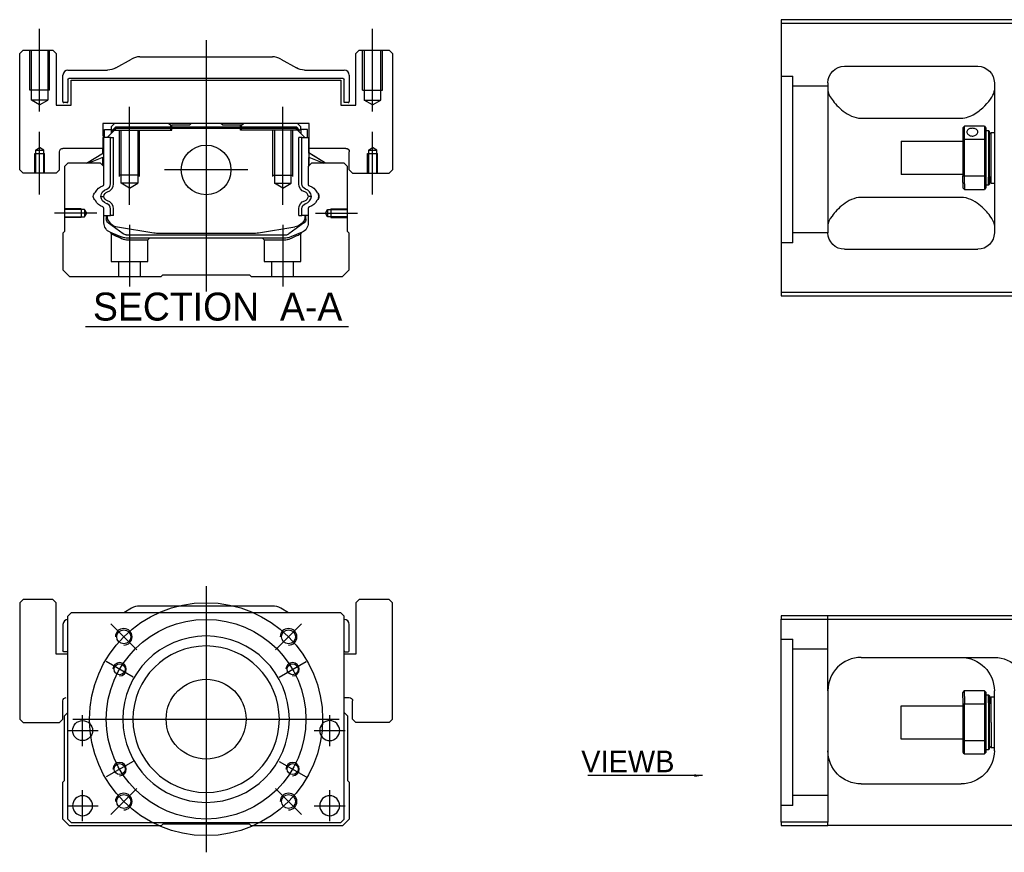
# Model space of a CAD drawing. Header units: millimetres. Extents: x -2774 to 3135, y -1571 to 860.
# Tile 471 of 625: x -1064 to -768, y -242 to 8. Entities that reach past the tile are written whole.
import ezdxf
from ezdxf.lldxf.tags import DXFTag

# ---------------------------------------------------------------- set-up
doc = ezdxf.new("R2010")
doc.units = ezdxf.units.MM
doc.layers.get('0').update_dxf_attribs({"linetype": 'CONTINUOUS'})
doc.styles.add('CHN', font='txt')
doc.styles.add('DIM-7', font='SIMPLEX.shx', dxfattribs={"width": 0.7, "bigfont": 'chineset.shx'})
tags = doc.linetypes.add('DASHED', pattern=[25.72, 12.86, -12.86]).pattern_tags.tags
tags[6:7] = [DXFTag(74, 4), DXFTag(75, 0), DXFTag(340, '0'), DXFTag(46, 0.0), DXFTag(50, 0.0), DXFTag(44, 0.0), DXFTag(45, 0.0)]
tags[4:5] = [DXFTag(74, 4), DXFTag(75, 0), DXFTag(340, '0'), DXFTag(46, 0.0), DXFTag(50, 0.0), DXFTag(44, 0.0), DXFTag(45, 0.0)]
doc.dimstyles.new('CNS', dxfattribs={"dimtxt": 3.5, "dimasz": 2.5, "dimexe": 1, "dimexo": 1, "dimgap": 1, "dimtad": 1, "dimdsep": 46, "dimtxsty": 'DIM-7', "dimcen": 0.09, "dimclrd": 4, "dimclre": 4, "dimclrt": 1, "dimadec": 0, "dimazin": 0, "dimtfac": 1, "dimtmove": 0, "dimatfit": 3, "dimfxl": 0, "dimtvp": 0.971429, "dimtolj": 1, "dimarcsym": 0})

msp = doc.modelspace()

# ---------------------------------------------------------------- linework, layer by layer
at = {"color": 0, "linetype": 'Continuous'}
for p, q in [((-761.44, 7.94), (-835.44, 7.94)), ((-835.44, 7.94), (-835.44, -74.06)), ((-835.44, 6.94), (-761.44, 6.94)), ((-1063.2, -1.22), (-1064.2, -2.22)), ((-1063.2, -1.22), (-1064.2, -2.22)), ((-1064.2, -37.22), (-1064.2, -2.22)), ((-1064.2, -37.22), (-1064.2, -2.22)), ((-1063.2, -1.22), (-1054.2, -1.22)), ((-1053.2, -2.22), (-1054.2, -1.22)), ((-1053.2, -2.22), (-1053.2, -17.72)), ((-962.2, -1.22), (-963.2, -2.22)), ((-962.2, -1.22), (-963.2, -2.22)), ((-963.2, -17.72), (-963.2, -2.22)), ((-963.2, -17.72), (-963.2, -2.22)), ((-962.2, -1.22), (-953.2, -1.22)), ((-952.2, -2.22), (-953.2, -1.22)), ((-952.2, -2.22), (-952.2, -37.22)), ((-1035.3, -6.56), (-1030.6, -3.88)), ((-1028.12, -3.22), (-988.28, -3.22)), ((-985.8, -3.88), (-981.1, -6.56)), ((-1051.2, -16.69), (-1051.2, -8.72)), ((-1049.7, -7.22), (-1037.78, -7.22)), ((-978.62, -7.22), (-966.7, -7.22)), ((-965.2, -8.72), (-965.2, -16.69)), ((-816.44, -6.06), (-776.44, -6.06)), ((-1049.7, -10.02), (-1049.7, -16.69)), ((-967, -9.72), (-1049.4, -9.72)), ((-1048.7, -10.22), (-967.7, -10.22)), ((-1048.7, -17.72), (-1048.7, -10.22)), ((-1048.7, -17.72), (-1048.7, -10.22)), ((-967.7, -10.22), (-967.7, -17.72)), ((-966.7, -16.99), (-966.7, -10.02)), ((-821.44, -11.06), (-821.44, -56.06)), ((-771.44, -11.06), (-771.44, -56.06)), ((-1053.2, -17.72), (-1048.7, -17.72)), ((-1050, -16.99), (-1050.9, -16.99)), ((-967.7, -17.72), (-963.2, -17.72)), ((-965.5, -16.99), (-966.7, -16.99)), ((-1039.19, -23.22), (-1039.17, -30.72)), ((-977.21, -23.22), (-1039.19, -23.22)), ((-1035.68, -23.22), (-1036.68, -24.22)), ((-1019.4, -23.22), (-1018.85, -23.77)), ((-1013.2, -23.77), (-1012.65, -23.22)), ((-1003.75, -23.22), (-1012.65, -23.22)), ((-1003.2, -23.77), (-1003.75, -23.22)), ((-997.55, -23.77), (-997, -23.22)), ((-997.55, -23.77), (-997, -23.22)), ((-979.72, -24.22), (-980.72, -23.22)), ((-977.23, -30.72), (-977.21, -23.22)), ((-977.22, -27.47), (-977.21, -23.22)), ((-811.44, -21.65), (-781.44, -21.65)), ((-1038.68, -25.07), (-1036.68, -25.07)), ((-1038.68, -27.47), (-1038.68, -25.07)), ((-1037.88, -27.47), (-1035.18, -24.77)), ((-1036.68, -24.22), (-1036.68, -25.07)), ((-1036.68, -25.07), (-1036.68, -26.27)), ((-1036.18, -25.22), (-1036.68, -25.22)), ((-1036.18, -25.13), (-1035.32, -24.27)), ((-1035.95, -25.23), (-1036.18, -25.13)), ((-1036.18, -25.77), (-1036.18, -25.13)), ((-1035.95, -25.23), (-1035.22, -24.5)), ((-1035.95, -25.54), (-1035.95, -25.23)), ((-1035.32, -24.27), (-981.08, -24.27)), ((-1035.22, -24.5), (-1035.32, -24.27)), ((-1035.22, -24.5), (-981.18, -24.5)), ((-981.22, -24.77), (-1035.18, -24.77)), ((-1018.85, -23.77), (-1018.5, -23.77)), ((-1013.2, -23.77), (-1018.5, -23.77)), ((-1018.5, -24.27), (-1018.5, -23.77)), ((-997.9, -23.77), (-1003.2, -23.77)), ((-997.9, -24.27), (-997.9, -23.77)), ((-997.9, -23.77), (-997.55, -23.77)), ((-978.52, -27.47), (-981.22, -24.77)), ((-981.18, -24.5), (-981.08, -24.27)), ((-980.45, -25.23), (-981.18, -24.5)), ((-980.22, -25.13), (-981.08, -24.27)), ((-980.45, -25.23), (-980.22, -25.13)), ((-980.45, -25.54), (-980.45, -25.23)), ((-980.22, -25.77), (-980.22, -25.13)), ((-979.72, -25.22), (-980.22, -25.22)), ((-979.72, -25.07), (-979.72, -24.22)), ((-977.72, -25.07), (-979.72, -25.07)), ((-979.72, -25.07), (-979.72, -26.27)), ((-977.72, -25.07), (-977.72, -25.07)), ((-977.72, -27.47), (-977.72, -25.07)), ((-977.72, -27.47), (-977.72, -25.07)), ((-780.94, -24.56), (-780.94, -28.15)), ((-774.44, -24.06), (-780.44, -24.06)), ((-780.44, -28.01), (-780.44, -24.06)), ((-774.44, -24.06), (-774.44, -28.01)), ((-773.94, -28.15), (-773.94, -24.56)), ((-773.94, -25.31), (-773.24, -25.31)), ((-773.24, -25.31), (-772.94, -25.61)), ((-773.24, -25.31), (-773.24, -39.39)), ((-772.94, -39.18), (-772.94, -25.61)), ((-772.94, -26.41), (-772.44, -25.91)), ((-772.44, -25.91), (-771.44, -25.91)), ((-772.44, -41.21), (-772.44, -25.91)), ((-1039.08, -27.47), (-1039.18, -27.47)), ((-1039.08, -32.12), (-1039.08, -27.47)), ((-1039.03, -27.47), (-1039.08, -27.47)), ((-1036.93, -27.47), (-1039.03, -27.47)), ((-1039.03, -27.47), (-1039.03, -34.72)), ((-1036.93, -41.42), (-1036.93, -27.47)), ((-1036.93, -27.47), (-1036.03, -27.47)), ((-1036.03, -41.42), (-1036.03, -27.47)), ((-979.47, -27.47), (-980.37, -27.47)), ((-980.37, -41.42), (-980.37, -27.47)), ((-979.47, -27.47), (-977.37, -27.47)), ((-979.47, -41.42), (-979.47, -27.47)), ((-977.37, -27.47), (-977.32, -27.47)), ((-977.37, -27.47), (-977.37, -34.72)), ((-977.32, -27.47), (-977.22, -27.47)), ((-977.32, -32.12), (-977.32, -27.47)), ((-799.44, -28.56), (-780.94, -28.56)), ((-799.44, -28.56), (-799.44, -38.56)), ((-780.94, -28.15), (-780.94, -38.97)), ((-780.44, -39.1), (-780.44, -28.01)), ((-780.44, -28.01), (-774.44, -28.01)), ((-774.44, -28.01), (-774.44, -39.1)), ((-773.94, -38.97), (-773.94, -28.15)), ((-1052.2, -37.22), (-1052.2, -31.72)), ((-1039.17, -30.72), (-1051.2, -30.72)), ((-1044.09, -35.22), (-1039.03, -32.08)), ((-1039.18, -32.18), (-1039.18, -30.72)), ((-972.31, -35.22), (-977.37, -32.08)), ((-966.2, -30.72), (-977.23, -30.72)), ((-977.22, -32.18), (-977.22, -30.72)), ((-972.31, -35.22), (-977.22, -32.18)), ((-965.2, -37.22), (-965.2, -31.72)), ((-965.2, -37.22), (-965.2, -31.72)), ((-1049.7, -35.22), (-1050.7, -36.22)), ((-1039.88, -35.22), (-1049.7, -35.22)), ((-1039.03, -33.42), (-1043.54, -35.22)), ((-1038.88, -36.22), (-1039.88, -35.22)), ((-1039.18, -35.92), (-1039.18, -33.48)), ((-1039.08, -36.02), (-1039.08, -33.44)), ((-976.52, -35.22), (-977.52, -36.22)), ((-977.37, -33.42), (-972.86, -35.22)), ((-977.32, -36.02), (-977.32, -33.44)), ((-977.22, -35.92), (-977.22, -33.48)), ((-966.7, -35.22), (-976.52, -35.22)), ((-965.7, -36.22), (-966.7, -35.22)), ((-1064.2, -37.22), (-1063.2, -38.22)), ((-1064.2, -37.22), (-1063.2, -38.22)), ((-1053.2, -38.22), (-1063.2, -38.22)), ((-1053.2, -38.22), (-1052.2, -37.22)), ((-1050.7, -36.22), (-1050.7, -55.67)), ((-1038.88, -41.54), (-1038.88, -36.22)), ((-977.52, -36.22), (-977.52, -41.54)), ((-965.7, -55.67), (-965.7, -36.22)), ((-965.2, -37.22), (-964.2, -38.22)), ((-965.2, -37.22), (-964.2, -38.22)), ((-964.2, -38.22), (-953.2, -38.22)), ((-953.2, -38.22), (-952.2, -37.22)), ((-780.94, -38.56), (-799.44, -38.56)), ((-780.94, -40.98), (-780.94, -38.97)), ((-780.94, -40.98), (-780.94, -42.56)), ((-774.44, -39.1), (-780.44, -39.1)), ((-780.44, -41.34), (-780.44, -39.1)), ((-780.44, -41.34), (-780.44, -43.06)), ((-774.44, -39.1), (-774.44, -41.34)), ((-774.44, -41.34), (-774.44, -43.06)), ((-773.94, -42.56), (-773.94, -38.97)), ((-773.24, -41.81), (-773.24, -39.39)), ((-772.94, -39.18), (-772.94, -41.51)), ((-772.94, -40.71), (-772.44, -41.21)), ((-772.44, -41.21), (-771.44, -41.21)), ((-780.44, -43.06), (-774.44, -43.06)), ((-773.24, -41.81), (-773.94, -41.81)), ((-772.94, -41.51), (-773.24, -41.81)), ((-781.44, -45.46), (-811.44, -45.46)), ((-1038.88, -53.15), (-1038.88, -48.76)), ((-1036.93, -50.87), (-1036.93, -48.87)), ((-1036.03, -50.87), (-1036.03, -48.87)), ((-980.37, -50.87), (-980.37, -48.87)), ((-979.47, -50.87), (-979.47, -48.87)), ((-977.52, -48.76), (-977.52, -53.15)), ((-1038.88, -50.87), (-1036.93, -50.87)), ((-1038.18, -50.87), (-1038.18, -51.95)), ((-1037.88, -50.87), (-1037.88, -51.92)), ((-1037.49, -53.22), (-1037.56, -53.17)), ((-1033.07, -56.43), (-1037.49, -53.22)), ((-1036.03, -50.87), (-1036.93, -50.87)), ((-978.91, -53.22), (-983.32, -56.43)), ((-980.37, -50.87), (-979.47, -50.87)), ((-977.52, -50.87), (-979.47, -50.87)), ((-978.84, -53.17), (-978.91, -53.22)), ((-978.52, -50.87), (-978.52, -51.92)), ((-978.22, -51.95), (-978.22, -50.87)), ((-1050.7, -55.67), (-1051.2, -56.17)), ((-1051.2, -56.17), (-1051.2, -67.22)), ((-1034.81, -54.35), (-1023.9, -56.09)), ((-992.5, -56.09), (-981.59, -54.35)), ((-979.37, -55.92), (-982.8, -57.34)), ((-965.2, -56.17), (-965.7, -55.67)), ((-965.2, -67.22), (-965.2, -56.17)), ((-1032.19, -56.72), (-984.21, -56.72)), ((-984.71, -57.72), (-1031.69, -57.72)), ((-1022.25, -56.22), (-994.15, -56.22)), ((-816.44, -61.06), (-776.44, -61.06)), ((-1051.2, -67.22), (-1049.2, -69.22)), ((-967.2, -69.22), (-965.2, -67.22)), ((-1049.2, -69.22), (-1021.7, -69.22)), ((-1021.7, -69.22), (-1021.2, -68.72)), ((-1021.2, -68.72), (-995.2, -68.72)), ((-995.2, -68.72), (-994.7, -69.22)), ((-994.7, -69.22), (-967.2, -69.22)), ((-835.44, -74.06), (-835.44, -75.06)), ((-761.44, -74.06), (-835.44, -74.06)), ((-835.44, -75.06), (-761.44, -75.06)), ((-1063.2, -166.25), (-1064.2, -167.25)), ((-1063.2, -166.25), (-1064.2, -167.25)), ((-1064.2, -167.25), (-1064.2, -202.25)), ((-1064.2, -167.25), (-1064.2, -202.25)), ((-1054.2, -166.25), (-1063.2, -166.25)), ((-1053.2, -167.25), (-1054.2, -166.25)), ((-1053.2, -182.75), (-1053.2, -167.25)), ((-988.28, -168.25), (-1028.12, -168.25)), ((-962.2, -166.25), (-963.2, -167.25)), ((-962.2, -166.25), (-963.2, -167.25)), ((-963.2, -167.25), (-963.2, -182.75)), ((-963.2, -167.25), (-963.2, -182.75)), ((-953.2, -166.25), (-962.2, -166.25)), ((-952.2, -167.25), (-953.2, -166.25)), ((-952.2, -202.25), (-952.2, -167.25)), ((-1048.7, -170.25), (-1049.7, -171.25)), ((-1049.7, -232.25), (-1049.7, -171.25)), ((-980.2, -170.25), (-1048.7, -170.25)), ((-1030.6, -168.91), (-1032.95, -170.25)), ((-983.45, -170.25), (-985.8, -168.91)), ((-967.7, -170.25), (-980.2, -170.25)), ((-966.7, -171.25), (-967.7, -170.25)), ((-966.7, -232.25), (-966.7, -171.25)), ((-835.44, -171.21), (-835.44, -172.21)), ((-761.44, -171.21), (-835.44, -171.21)), ((-1051.2, -173.75), (-1051.2, -181.72)), ((-965.2, -181.72), (-965.2, -173.75)), ((-835.44, -172.21), (-761.44, -172.21)), ((-835.44, -233.21), (-835.44, -172.21)), ((-1049.7, -182.75), (-1053.2, -182.75)), ((-1049.7, -182.02), (-1050.9, -182.02)), ((-963.2, -182.75), (-966.7, -182.75)), ((-966.4, -182.02), (-965.5, -182.02)), ((-811.44, -183.71), (-771.44, -183.71)), ((-821.44, -193.71), (-821.44, -233.21)), ((-780.94, -195.79), (-780.94, -194.21)), ((-774.44, -193.71), (-780.44, -193.71)), ((-780.44, -195.43), (-780.44, -193.71)), ((-774.44, -193.71), (-774.44, -195.43)), ((-773.94, -197.8), (-773.94, -194.21)), ((-773.94, -194.96), (-773.24, -194.96)), ((-773.24, -194.96), (-772.94, -195.26)), ((-773.24, -197.38), (-773.24, -194.96)), ((-771.44, -211.71), (-771.44, -193.71)), ((-1051.2, -202.25), (-1051.2, -196.75)), ((-966.7, -195.75), (-965.2, -195.75)), ((-964.2, -202.25), (-964.2, -196.75)), ((-780.94, -195.79), (-780.94, -197.8)), ((-780.94, -197.8), (-780.94, -208.62)), ((-780.44, -195.43), (-780.44, -197.66)), ((-780.44, -208.76), (-780.44, -197.66)), ((-780.44, -197.66), (-774.44, -197.66)), ((-774.44, -195.43), (-774.44, -197.66)), ((-774.44, -197.66), (-774.44, -208.76)), ((-773.94, -208.62), (-773.94, -197.8)), ((-773.24, -197.38), (-773.24, -211.46)), ((-772.94, -195.26), (-772.94, -197.59)), ((-772.94, -196.06), (-772.44, -195.56)), ((-772.94, -211.16), (-772.94, -197.59)), ((-772.44, -195.56), (-771.44, -195.56)), ((-772.44, -203.21), (-772.44, -195.56)), ((-1050.7, -201.25), (-1049.7, -200.25)), ((-966.7, -200.25), (-965.7, -201.25)), ((-799.44, -198.21), (-780.94, -198.21)), ((-799.44, -203.21), (-799.44, -198.21)), ((-1064.2, -202.25), (-1063.2, -203.25)), ((-1064.2, -202.25), (-1063.2, -203.25)), ((-1063.2, -203.25), (-1052.2, -203.25)), ((-1052.2, -203.25), (-1051.2, -202.25)), ((-1050.7, -220.7), (-1050.7, -201.25)), ((-965.7, -201.25), (-965.7, -220.7)), ((-964.2, -202.25), (-963.2, -203.25)), ((-953.2, -203.25), (-963.2, -203.25)), ((-953.2, -203.25), (-952.2, -202.25)), ((-799.44, -208.21), (-799.44, -203.21)), ((-772.44, -203.21), (-772.44, -210.86)), ((-780.94, -208.21), (-799.44, -208.21)), ((-780.94, -208.62), (-780.94, -212.21)), ((-780.44, -212.71), (-780.44, -208.76)), ((-774.44, -208.76), (-780.44, -208.76)), ((-774.44, -208.76), (-774.44, -212.71)), ((-773.94, -212.21), (-773.94, -208.62)), ((-780.44, -212.71), (-774.44, -212.71)), ((-773.24, -211.46), (-773.94, -211.46)), ((-772.94, -211.16), (-773.24, -211.46)), ((-772.44, -210.86), (-772.94, -210.36)), ((-771.44, -210.86), (-772.44, -210.86)), ((-1051.2, -221.2), (-1050.7, -220.7)), ((-1051.2, -232.25), (-1051.2, -221.2)), ((-965.7, -220.7), (-965.2, -221.2)), ((-965.2, -221.2), (-965.2, -232.25)), ((-811.44, -221.71), (-781.44, -221.71)), ((-1049.2, -234.25), (-1051.2, -232.25)), ((-1049.7, -232.25), (-1048.7, -233.25)), ((-1048.7, -233.25), (-967.7, -233.25)), ((-967.7, -233.25), (-966.7, -232.25)), ((-965.2, -232.25), (-967.2, -234.25)), ((-835.44, -233.21), (-835.44, -234.21)), ((-821.44, -233.21), (-835.44, -233.21)), ((-821.44, -234.21), (-821.44, -233.21)), ((-1021.7, -234.25), (-1049.2, -234.25)), ((-1021.2, -233.75), (-1021.7, -234.25)), ((-995.2, -233.75), (-1021.2, -233.75)), ((-994.7, -234.25), (-995.2, -233.75)), ((-967.2, -234.25), (-994.7, -234.25)), ((-835.44, -234.21), (-821.44, -234.21)), ((-761.44, -234.21), (-821.44, -234.21))]:
    msp.add_line(p, q, dxfattribs=at)
at = {"color": 0, "ltscale": 0.2}
for p, q in [((-1058.2, -19.63), (-1058.2, 5.19)), ((-958.2, -19.63), (-958.2, 5.19)), ((-1008.2, 1.78), (-1008.2, -73.72)), ((-1031.2, -47.66), (-1031.2, -18.22)), ((-985.2, -47.66), (-985.2, -18.22)), ((-1058.2, -44.63), (-1058.2, -25.8)), ((-958.2, -44.63), (-958.2, -25.8)), ((-995.72, -37.22), (-1020.67, -37.22)), ((-1041.06, -50.22), (-1053.7, -50.22)), ((-975.34, -50.22), (-962.7, -50.22)), ((-1031.2, -53.72), (-1031.2, -72.22)), ((-985.2, -53.72), (-985.2, -72.22)), ((-1029.06, -181.39), (-1036.84, -173.62)), ((-987.34, -181.39), (-979.56, -173.62)), ((-1029.06, -223.11), (-1036.84, -230.89)), ((-987.34, -223.11), (-979.56, -230.89))]:
    msp.add_line(p, q, dxfattribs=at)
at = {"color": 0, "linetype": 'DASHED', "ltscale": 0.08}
for p, q in [((-1061.2, -13.22), (-1061.2, -1.22)), ((-1060.7, -13.22), (-1060.7, -1.22)), ((-1060.7, -16.22), (-1060.7, -1.22)), ((-1055.7, -1.22), (-1055.7, -13.22)), ((-1055.7, -1.22), (-1055.7, -16.22)), ((-1055.2, -13.22), (-1055.2, -1.22)), ((-961.2, -13.22), (-961.2, -1.22)), ((-960.7, -1.22), (-960.7, -13.22)), ((-960.7, -1.22), (-960.7, -16.22)), ((-955.7, -13.22), (-955.7, -1.22)), ((-955.7, -16.22), (-955.7, -1.22)), ((-955.2, -13.22), (-955.2, -1.22)), ((-1055.2, -13.22), (-1061.2, -13.22)), ((-961.2, -13.22), (-955.2, -13.22)), ((-1055.7, -16.22), (-1060.7, -16.22)), ((-1058.2, -17.66), (-1060.7, -16.22)), ((-1058.2, -17.66), (-1055.7, -16.22)), ((-960.7, -16.22), (-955.7, -16.22)), ((-958.2, -17.66), (-960.7, -16.22)), ((-958.2, -17.66), (-955.7, -16.22)), ((-1059.7, -32.22), (-1056.7, -32.22)), ((-1059.7, -38.22), (-1059.7, -32.22)), ((-1059.45, -31.22), (-1058.2, -30.5)), ((-1059.45, -31.22), (-1059.45, -38.22)), ((-1059.45, -31.22), (-1059.45, -31.22)), ((-1059.45, -31.22), (-1056.95, -31.22)), ((-1059.45, -32.22), (-1059.45, -38.22)), ((-1056.95, -31.22), (-1058.2, -30.5)), ((-1056.95, -38.22), (-1056.95, -31.22)), ((-1056.95, -38.22), (-1056.95, -32.22)), ((-1056.7, -38.22), (-1056.7, -32.22)), ((-959.7, -32.22), (-956.7, -32.22)), ((-959.7, -38.22), (-959.7, -32.22)), ((-959.45, -31.22), (-958.2, -30.5)), ((-959.45, -31.22), (-959.45, -38.22)), ((-959.45, -31.22), (-959.45, -31.22)), ((-959.45, -31.22), (-956.95, -31.22)), ((-959.45, -32.22), (-959.45, -38.22)), ((-956.95, -31.22), (-958.2, -30.5)), ((-956.95, -38.22), (-956.95, -31.22)), ((-956.95, -38.22), (-956.95, -32.22)), ((-956.7, -38.22), (-956.7, -32.22))]:
    msp.add_line(p, q, dxfattribs=at)
at = {"color": 0, "linetype": 'DASHED', "ltscale": 0.3}
for p, q in [((-835.44, -9.08), (-831.94, -9.08)), ((-831.94, -59.08), (-831.94, -9.08)), ((-821.44, -12.08), (-831.94, -12.08)), ((-821.44, -56.08), (-831.94, -56.08)), ((-821.44, -193.71), (-821.44, -171.21)), ((-835.44, -178.21), (-831.94, -178.21)), ((-831.94, -228.21), (-831.94, -178.21)), ((-821.44, -181.21), (-831.94, -181.21)), ((-821.44, -225.21), (-831.94, -225.21))]:
    msp.add_line(p, q, dxfattribs=at)
at = {"color": 0, "linetype": 'DASHED'}
for p, q in [((-1019.4, -23.22), (-1018.85, -23.77)), ((-1036.18, -25.22), (-1018.5, -25.22)), ((-1018.85, -25.22), (-1018.85, -23.77)), ((-1018.5, -25.22), (-1018.5, -24.27)), ((-997.55, -23.77), (-997.9, -23.77)), ((-997.9, -25.22), (-997.9, -24.27)), ((-980.22, -25.22), (-997.9, -25.22)), ((-997.55, -25.22), (-997.55, -23.77)), ((-978.92, -25.27), (-978.92, -25.27)), ((-977.22, -27.47), (-977.22, -27.47)), ((-977.15, -32.22), (-977.15, -32.22)), ((-1031.65, -58.22), (-1025.7, -58.22)), ((-1025.7, -58.22), (-1025.2, -57.72)), ((-991.25, -57.72), (-990.75, -58.22)), ((-990.75, -58.22), (-984.76, -58.22)), ((-831.94, -59.08), (-835.44, -59.08)), ((-1053.2, -167.25), (-1054.2, -166.25)), ((-1053.2, -182.75), (-1053.2, -167.25)), ((-952.2, -167.25), (-953.2, -166.25)), ((-952.2, -202.25), (-952.2, -167.25)), ((-1051.2, -202.25), (-1051.2, -196.75)), ((-1052.2, -203.25), (-1051.2, -202.25)), ((-953.2, -203.25), (-952.2, -202.25)), ((-831.94, -228.21), (-835.44, -228.21))]:
    msp.add_line(p, q, dxfattribs=at)
at = {"color": 0, "linetype": 'DASHED', "ltscale": 0.1}
for p, q in [((-1034.2, -39.22), (-1034.2, -25.22)), ((-1033.7, -41.22), (-1033.7, -25.22)), ((-1028.7, -25.22), (-1028.7, -41.22)), ((-1028.2, -39.22), (-1028.2, -25.22)), ((-988.2, -39.22), (-988.2, -25.22)), ((-987.7, -25.22), (-987.7, -41.22)), ((-982.7, -41.22), (-982.7, -25.22)), ((-982.2, -39.22), (-982.2, -25.22)), ((-1028.2, -38.77), (-1034.2, -38.77)), ((-1028.7, -41.22), (-1033.7, -41.22)), ((-1031.2, -42.66), (-1033.7, -41.22)), ((-1031.2, -42.66), (-1028.7, -41.22)), ((-988.2, -38.77), (-982.2, -38.77)), ((-987.7, -41.22), (-982.7, -41.22)), ((-985.2, -42.66), (-987.7, -41.22)), ((-985.2, -42.66), (-982.7, -41.22)), ((-1045.7, -48.92), (-1050.7, -48.92)), ((-1044.7, -49.14), (-1050.7, -49.14)), ((-1045.7, -48.92), (-1045.7, -51.52)), ((-1044.06, -50.22), (-1044.7, -49.14)), ((-1044.7, -49.14), (-1044.7, -51.29)), ((-1044.7, -51.29), (-1044.06, -50.22)), ((-972.34, -50.22), (-971.7, -49.14)), ((-971.7, -51.29), (-972.34, -50.22)), ((-971.7, -49.14), (-965.7, -49.14)), ((-971.7, -49.14), (-971.7, -51.29)), ((-970.7, -48.92), (-970.7, -51.52)), ((-970.7, -48.92), (-965.7, -48.92)), ((-1050.7, -51.29), (-1044.7, -51.29)), ((-1045.7, -51.52), (-1050.7, -51.52)), ((-965.7, -51.29), (-971.7, -51.29)), ((-970.7, -51.52), (-965.7, -51.52)), ((-1036.7, -56.39), (-1036.7, -64.72)), ((-1025.7, -64.72), (-1025.7, -58.22)), ((-990.75, -58.22), (-990.75, -64.72)), ((-979.75, -64.72), (-979.75, -56.41)), ((-1036.7, -64.72), (-1025.7, -64.72)), ((-1034.5, -64.72), (-1034.5, -69.22)), ((-1027.9, -69.22), (-1027.9, -64.72)), ((-990.75, -64.72), (-979.75, -64.72)), ((-988.55, -64.72), (-988.55, -69.22)), ((-981.95, -69.22), (-981.95, -64.72))]:
    msp.add_line(p, q, dxfattribs=at)
at = {"color": 0}
msp.add_line((-1044.43, -84.24), (-965.4, -84.24), dxfattribs=at)
at = {"color": 0, "ltscale": 0.3}
for p, q in [((-1008.2, -162.25), (-1008.2, -242.25)), ((-1048.2, -202.25), (-968.2, -202.25))]:
    msp.add_line(p, q, dxfattribs=at)
at = {"color": 0, "ltscale": 0.1}
for p, q in [((-1030.15, -189.58), (-1038.21, -184.93)), ((-986.25, -189.58), (-978.19, -184.93)), ((-1045.31, -210.33), (-1045.31, -201.03)), ((-971.08, -210.33), (-971.08, -201.03)), ((-1049.96, -205.68), (-1040.66, -205.68)), ((-975.73, -205.68), (-966.43, -205.68)), ((-1030.15, -214.93), (-1038.21, -219.58)), ((-986.25, -214.93), (-978.19, -219.58)), ((-1045.31, -232.9), (-1045.31, -223.6)), ((-971.08, -232.9), (-971.08, -223.6)), ((-1049.96, -228.25), (-1040.66, -228.25)), ((-975.73, -228.25), (-966.43, -228.25))]:
    msp.add_line(p, q, dxfattribs=at)
at = {"color": 0, "linetype": 'Continuous'}
for centre, radius in [((-1008.2, -37.22), 7.47), ((-1032.95, -177.5), 2.1), ((-983.45, -177.5), 2.1), ((-1034.18, -187.25), 1.65), ((-982.22, -187.25), 1.65), ((-1008.2, -202.25), 12), ((-1045.31, -205.68), 3), ((-1034.18, -217.25), 1.65), ((-982.22, -217.25), 1.65), ((-1032.95, -227), 2.1), ((-983.45, -227), 2.1)]:
    msp.add_circle(centre, radius, dxfattribs=at)
at = {"color": 0, "ltscale": 0.3}
for radius in [35, 30]:
    msp.add_circle((-1008.2, -202.25), radius, dxfattribs=at)
at = {"color": 0, "linetype": 'Continuous', "extrusion": (0, 0, -1)}
for centre, radius in [((1008.2, -202.25), 25), ((1008.2, -202.25), 22), ((971.08, -205.68), 3), ((1045.31, -228.25), 3), ((971.08, -228.25), 3)]:
    msp.add_circle(centre, radius, dxfattribs=at)
at = {"color": 0, "linetype": 'Continuous'}
for centre, radius, start, end in [((-1028.12, -8.22), 5, 90, 119.7449), ((-988.28, -8.22), 5, 60.2551, 90), ((-1049.7, -8.72), 1.5, 90, 180), ((-966.7, -8.72), 1.5, 0, 90), ((-1050.9, -16.69), 0.3, 180, 270), ((-1050, -16.69), 0.3, 270, 0), ((-965.5, -16.69), 0.3, 270, 0), ((-1041.73, -43.76), 0.3, 310.437, 335.092), ((-1039.38, -41.54), 0.5, 285.1919, 0), ((-1038.53, -41.42), 1.6, 286.8095, 0), ((-1038.53, -41.42), 2.5, 286.8095, 0), ((-979.05, -45.33), 1.58, 6.5313, 73.1905), ((-979.05, -45.33), 2.48, 4.1548, 73.1905), ((-977.02, -41.54), 0.5, 180, 254.8081), ((-974.67, -43.76), 0.3, 204.908, 229.563), ((-1041.73, -46.54), 0.3, 24.908, 49.563), ((-1038.53, -48.87), 2.5, 0, 73.1905), ((-979.05, -44.97), 1.58, 286.8095, 353.4687), ((-979.05, -44.97), 2.48, 286.8095, 355.8452), ((-974.67, -46.54), 0.3, 130.437, 155.092), ((-1039.38, -48.76), 0.5, 0, 74.8081), ((-1038.53, -48.87), 1.6, 0, 73.1905), ((-977.02, -48.76), 0.5, 105.1919, 180), ((-1034.18, -50.4), 4, 202.3316, 260.9414), ((-982.22, -50.4), 4, 337.6678, 353.1681), ((-1022.25, -45.72), 10.5, 260.9414, 270), ((-994.15, -45.72), 10.5, 270, 279.0586), ((-984.21, -55.22), 1.5, 270, 306.0274), ((-1028.12, -173.25), 5, 90, 119.7449), ((-988.28, -173.25), 5, 60.2551, 90), ((-1049.7, -173.75), 1.5, 90, 180), ((-966.7, -173.75), 1.5, 0, 90), ((-966.4, -181.72), 0.3, 180, 270), ((-965.5, -181.72), 0.3, 270, 0), ((-811.44, -193.71), 10, 90, 180)]:
    msp.add_arc(centre, radius, start, end, dxfattribs=at)
at = {"color": 0, "linetype": 'Continuous', "extrusion": (6.12303e-17, 0, -1)}
for centre, radius, start, end in [((1037.78, -2.22), 5, 240.2551, 270), ((978.62, -2.22), 5, 270, 299.7449), ((1049.4, -10.02), 0.3, 0, 90), ((967, -10.02), 0.3, 90, 180), ((1051.2, -31.72), 1, 0, 90), ((966.2, -31.72), 1, 90, 180), ((966.2, -31.72), 1, 90, 180), ((977.87, -41.42), 2.5, 286.8095, 0), ((977.87, -41.42), 1.6, 286.8095, 0), ((977.87, -48.87), 2.5, 0, 73.1905), ((977.87, -48.87), 1.6, 0, 73.1905), ((1034.18, -50.4), 4, 337.6678, 353.1681), ((1050.9, -181.72), 0.3, 270, 0)]:
    msp.add_arc(centre, radius, start, end, dxfattribs=at)
at = {"color": 0, "linetype": 'Continuous', "extrusion": (-6.12303e-17, 0, -1)}
for centre, start, end in [((816.44, -11.06), 0, 90), ((776.44, -11.06), 90, 180), ((816.44, -56.06), 270, 0), ((776.44, -56.06), 180, 270)]:
    msp.add_arc(centre, 5, start, end, dxfattribs=at)
at = {"color": 0, "linetype": 'Continuous', "extrusion": (0, 0, -1)}
for centre, radius, start, end in [((1040.55, -45.15), 1.53, 310.437, 49.563), ((1038.35, -45.33), 3.43, 24.908, 74.8081), ((1037.35, -45.33), 2.48, 4.1548, 73.1905), ((1037.35, -45.33), 1.58, 6.5313, 73.1905), ((978.05, -45.33), 3.43, 105.1919, 155.092), ((975.85, -45.15), 1.53, 130.437, 229.563), ((978.05, -45.33), 3.58, 161.7181, 177.1235), ((1038.35, -44.97), 3.43, 285.1919, 335.092), ((1037.35, -44.97), 2.48, 286.8095, 355.8452), ((1037.35, -44.97), 1.58, 286.8095, 353.4687), ((978.05, -44.97), 3.43, 204.908, 254.8081), ((978.05, -44.97), 3.58, 182.8765, 198.2819), ((1035.88, -53.15), 3, 292.4327, 0), ((1036.68, -51.95), 1.5, 306.0274, 0), ((1034.18, -50.4), 3.77, 349.0413, 352.7469), ((982.22, -50.4), 4, 202.3316, 260.9414), ((980.52, -53.15), 3, 180, 247.5673), ((979.72, -51.95), 1.5, 180, 233.9726), ((1031.69, -52.72), 5, 270, 292.4327), ((1032.19, -55.22), 1.5, 270, 306.0274), ((984.71, -52.72), 5, 247.5673, 270), ((781.44, -193.71), 10, 90, 180), ((771.44, -193.71), 10, 90, 180), ((1050.2, -196.75), 1, 0, 90), ((965.2, -196.75), 1, 90, 180), ((811.44, -211.71), 10, 270, 0), ((781.44, -211.71), 10, 180, 270)]:
    msp.add_arc(centre, radius, start, end, dxfattribs=at)
at = {"color": 0}
for centre, radius in [((-1032.95, -177.5), 2.5), ((-983.45, -177.5), 2.5), ((-1034.18, -187.25), 2), ((-982.22, -187.25), 2), ((-1034.18, -217.25), 2), ((-982.22, -217.25), 2), ((-1032.95, -227), 2.5), ((-983.45, -227), 2.5)]:
    msp.add_arc(centre, radius, 270, 180, dxfattribs=at)
at = {"color": 0, "linetype": 'DASHED', "extrusion": (0, 0, -1)}
msp.add_arc((1050.2, -196.75), 1, 0, 90, dxfattribs=at)
at = {"color": 0, "linetype": 'Continuous'}
for points, degree in [([(-821.44, -13.27), (-821.44, -14.02), (-820.97, -14.99), (-820.2, -16.06)], 3), ([(-780.94, -24.56), (-780.78, -24.39), (-780.61, -24.23), (-780.44, -24.06)], 3), ([(-774.44, -24.06), (-774.28, -24.23), (-774.11, -24.39), (-773.94, -24.56)], 3), ([(-780.44, -28.01), (-780.61, -28.06), (-780.78, -28.1), (-780.94, -28.15)], 3), ([(-774.44, -28.01), (-774.28, -28.06), (-774.11, -28.1), (-773.94, -28.15)], 3), ([(-1039.03, -34.72), (-1039.03, -35.32)], 1), ([(-1039.03, -35.32), (-1039.03, -36.07)], 1), ([(-977.37, -34.72), (-977.37, -35.32)], 1), ([(-977.37, -35.32), (-977.37, -36.07)], 1), ([(-780.44, -39.1), (-780.61, -39.06), (-780.78, -39.01), (-780.94, -38.97)], 3), ([(-774.44, -39.1), (-774.28, -39.06), (-774.11, -39.01), (-773.94, -38.97)], 3), ([(-780.44, -43.06), (-780.61, -42.89), (-780.78, -42.73), (-780.94, -42.56)], 3), ([(-773.94, -42.56), (-774.11, -42.73), (-774.28, -42.89), (-774.44, -43.06)], 3), ([(-1039.82, -45.15), (-1039.52, -45.15), (-1039.22, -45.15), (-1038.92, -45.15)], 3), ([(-976.58, -45.15), (-976.88, -45.15), (-977.18, -45.15), (-977.48, -45.15)], 3), ([(-820.2, -51.06), (-820.98, -52.13), (-821.44, -53.1), (-821.44, -53.85)], 3), ([(-771.44, -53.85), (-771.44, -53.1), (-771.91, -52.13), (-772.69, -51.06)], 3), ([(-816.44, -185.05), (-816.48, -185.07), (-816.51, -185.09), (-816.54, -185.1)], 3), ([(-780.44, -193.71), (-780.61, -193.88), (-780.78, -194.04), (-780.94, -194.21)], 3), ([(-774.44, -193.71), (-774.28, -193.88), (-774.11, -194.04), (-773.94, -194.21)], 3), ([(-780.44, -197.66), (-780.61, -197.71), (-780.78, -197.76), (-780.94, -197.8)], 3), ([(-773.94, -197.8), (-774.11, -197.76), (-774.28, -197.71), (-774.44, -197.66)], 3), ([(-780.44, -208.76), (-780.61, -208.71), (-780.78, -208.66), (-780.94, -208.62)], 3), ([(-773.94, -208.62), (-774.11, -208.66), (-774.28, -208.71), (-774.44, -208.76)], 3), ([(-780.94, -212.21), (-780.78, -212.38), (-780.61, -212.54), (-780.44, -212.71)], 3), ([(-773.94, -212.21), (-774.11, -212.38), (-774.28, -212.54), (-774.44, -212.71)], 3)]:
    msp.add_open_spline(points, degree=degree, dxfattribs=at)
for points, knots in [([(-781.44, -21.65), (-779.92, -21.65), (-778.51, -21.09), (-776.1, -19.63), (-775.11, -18.77), (-772.55, -16.16), (-771.44, -14.43), (-771.44, -13.27)], [0, 0, 0, 0, 0.25, 0.25, 0.5, 0.5, 1, 1, 1, 1]), ([(-820.2, -16.06), (-819.38, -17.2), (-818.25, -18.42), (-815.36, -20.63), (-813.51, -21.65), (-811.44, -21.65)], [0, 0, 0, 0, 0.5, 0.5, 1, 1, 1, 1]), ([(-776.39, -25.78), (-776.39, -25.65), (-776.43, -25.52), (-776.55, -25.29), (-776.64, -25.18), (-776.87, -25), (-777.01, -24.92), (-777.32, -24.8), (-777.49, -24.75), (-777.85, -24.7), (-778.04, -24.7), (-778.41, -24.72), (-778.59, -24.75), (-778.92, -24.85), (-779.07, -24.91), (-779.34, -25.08), (-779.45, -25.18), (-779.61, -25.4), (-779.66, -25.52), (-779.69, -25.69), (-779.69, -25.74), (-779.69, -25.78)], [0, 0, 0, 0, 0.106605, 0.106605, 0.21316, 0.21316, 0.320465, 0.320465, 0.42832, 0.42832, 0.535356, 0.535356, 0.641477, 0.641477, 0.748016, 0.748016, 0.855648, 0.855648, 0.963354, 0.963354, 1, 1, 1, 1]), ([(-779.69, -25.78), (-779.69, -25.91), (-779.66, -26.05), (-779.54, -26.3), (-779.45, -26.43), (-779.22, -26.65), (-779.08, -26.75), (-778.77, -26.91), (-778.6, -26.97), (-778.23, -27.03), (-778.05, -27.04), (-777.68, -27.01), (-777.5, -26.97), (-777.17, -26.84), (-777.02, -26.76), (-776.75, -26.55), (-776.64, -26.44), (-776.48, -26.18), (-776.43, -26.05), (-776.4, -25.87), (-776.39, -25.83), (-776.39, -25.78)], [0, 0, 0, 0, 0.106605, 0.106605, 0.21316, 0.21316, 0.320465, 0.320465, 0.42832, 0.42832, 0.535356, 0.535356, 0.641477, 0.641477, 0.748016, 0.748016, 0.855648, 0.855648, 0.963354, 0.963354, 1, 1, 1, 1]), ([(-811.44, -45.46), (-813.51, -45.46), (-815.36, -46.49), (-818.23, -48.69), (-819.38, -49.92), (-820.2, -51.06)], [0, 0, 0, 0, 0.5, 0.5, 1, 1, 1, 1]), ([(-772.69, -51.06), (-773.51, -49.92), (-774.64, -48.7), (-777.53, -46.49), (-779.38, -45.46), (-781.44, -45.46)], [0, 0, 0, 0, 0.5, 0.5, 1, 1, 1, 1]), ([(-820.88, -190.4), (-820.97, -190.66), (-821.1, -191.09), (-821.21, -191.53), (-821.24, -191.71)], [0, 0, 0, 0, 0.596588, 1, 1, 1, 1])]:
    msp.add_open_spline(points, degree=3, knots=knots, dxfattribs=at)
at = {"color": 0, "linetype": 'DASHED'}
for points in [[(-1037.01, -55.93), (-1036.7, -56.39)], [(-979.75, -56.41), (-979.44, -55.95)]]:
    msp.add_open_spline(points, degree=1, dxfattribs=at)
for points, degree, knots in [([(-1037.01, -55.93), (-1037.01, -55.93), (-1036.08, -56.31), (-1035.16, -56.69), (-1033.6, -57.34)], 2, [0, 0, 0, 0.5, 0.5, 1, 1, 1]), ([(-1036.7, -56.39), (-1036.7, -56.39), (-1036.7, -56.39), (-1036.23, -56.6), (-1034.92, -57.2), (-1034.04, -57.59), (-1033.57, -57.8)], 3, [0, 0, 0, 0, 0.000815, 0.486557, 0.726811, 1, 1, 1, 1]), ([(-1033.57, -57.8), (-1033.26, -57.92), (-1032.66, -58.16), (-1031.98, -58.2), (-1031.65, -58.22)], 3, [0, 0, 0, 0, 0.515943, 1, 1, 1, 1]), ([(-984.76, -58.22), (-984.42, -58.2), (-983.74, -58.16), (-983.14, -57.92), (-982.83, -57.8)], 3, [0, 0, 0, 0, 0.484584, 1, 1, 1, 1]), ([(-982.83, -57.8), (-982.52, -57.66), (-981.91, -57.39), (-981.16, -57.05), (-980.16, -56.6), (-979.75, -56.41), (-979.75, -56.41)], 3, [0, 0, 0, 0, 0.185898, 0.357233, 0.514425, 1, 1, 1, 1])]:
    msp.add_open_spline(points, degree=degree, knots=knots, dxfattribs=at)

# ---------------------------------------------------------------- texts
at = {"color": 0, "style": 'CHN'}
for s, insert, char_height, attachment_point in [('SECTION  A-A ', (-1042.19, -78.33), 8.4, 4), ('VIEWB', (-867.52, -218.19), 6.5, 9)]:
    msp.add_mtext(s, dxfattribs=dict(at, insert=insert, char_height=char_height, attachment_point=attachment_point))

# ---------------------------------------------------------------- leaders
at = {"color": 0}
msp.add_leader([(-859.08, -219.19), (-893.53, -219.19)], dimstyle='CNS', override={"dimtxt": 6.5, "dimtxsty": 'CHN'}, dxfattribs=at)

doc.saveas('drawing.dxf')
